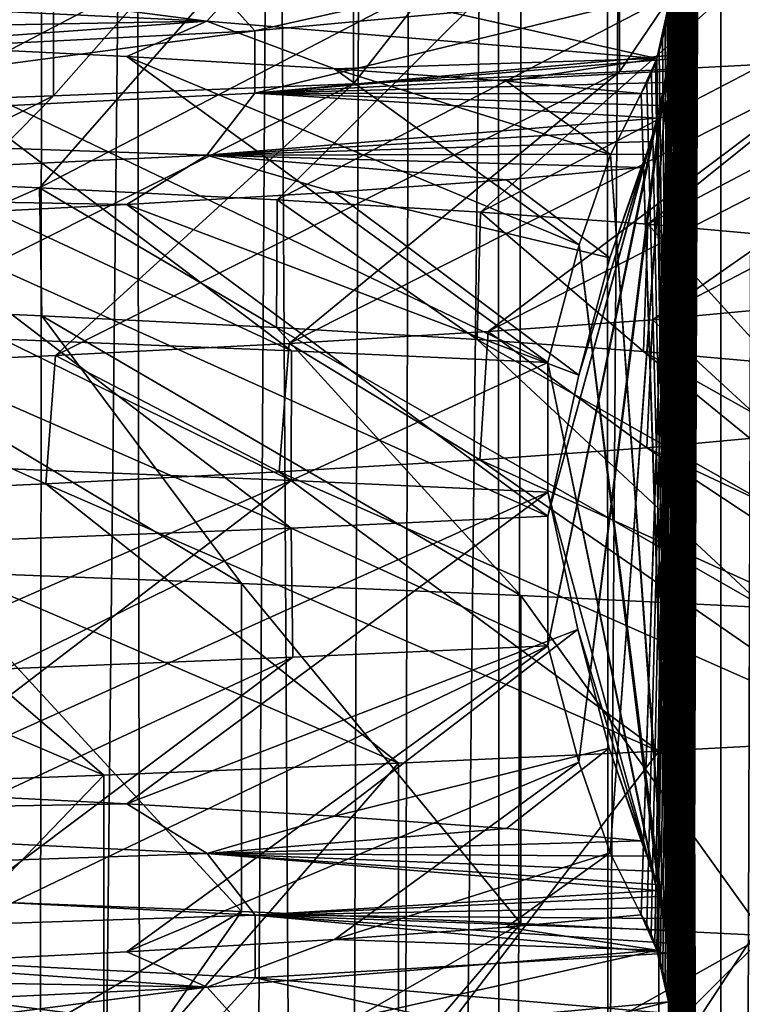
# Model space of a CAD drawing. Header units: millimetres. Extents: x -39 to 39, y -2 to 145.
# Tile 453 of 656: x 11.56 to 12.99, y 52.02 to 53.97. Entities that reach past the tile are written whole.
import ezdxf

# ---------------------------------------------------------------- set-up
doc = ezdxf.new("R2010")
doc.units = ezdxf.units.MM
doc.header["$LTSCALE"] = 65.185185
for name, color, linetype in [('12', 7, 'CONTINUOUS'), ('16', 7, 'CONTINUOUS'), ('160', 7, 'CONTINUOUS'), ('161', 7, 'CONTINUOUS'), ('179', 7, 'CONTINUOUS'), ('460', 7, 'CONTINUOUS'), ('49', 7, 'CONTINUOUS'), ('528', 7, 'CONTINUOUS'), ('529', 7, 'CONTINUOUS'), ('53', 7, 'CONTINUOUS'), ('618', 7, 'CONTINUOUS'), ('619', 7, 'CONTINUOUS'), ('620', 7, 'CONTINUOUS'), ('75', 7, 'CONTINUOUS'), ('83', 7, 'CONTINUOUS')]:
    doc.layers.add(name, color=color, linetype=linetype)

msp = doc.modelspace()

# ---------------------------------------------------------------- linework, layer by layer
at = {"layer": '12', "color": 7, "linetype": 'Continuous'}
for points in [[(11.6881, 121, 12.475), (10.8427, 121, 13.2165), (11.4562, 38.299, 12.2963), (11.6881, 121, 12.475)], [(11.216, 38.2987, -12.5158), (11.6796, 121, -12.483), (11.5869, 38.299, -12.1732), (11.216, 38.2987, -12.5158)], [(11.8202, 38.299, 11.9468), (11.6881, 121, 12.475), (11.4562, 38.299, 12.2963), (11.8202, 38.299, 11.9468)], [(11.6796, 121, -12.483), (12.475, 121, -11.6881), (11.5869, 38.299, -12.1732), (11.6796, 121, -12.483)], [(11.5869, 38.299, -12.1732), (12.475, 121, -11.6881), (11.9473, 38.299, -11.8197), (11.5869, 38.299, -12.1732)], [(12.483, 121, 11.6796), (11.6881, 121, 12.475), (12.1735, 38.299, 11.5866), (12.483, 121, 11.6796)], [(12.1735, 38.299, 11.5866), (11.6881, 121, 12.475), (11.8202, 38.299, 11.9468), (12.1735, 38.299, 11.5866)], [(11.9473, 38.299, -11.8197), (12.475, 121, -11.6881), (12.297, 38.299, -11.4554), (11.9473, 38.299, -11.8197)], [(12.5158, 38.2987, 11.216), (12.483, 121, 11.6796), (12.1735, 38.299, 11.5866), (12.5158, 38.2987, 11.216)], [(12.475, 121, -11.6881), (13.2165, 121, -10.8427), (12.297, 38.299, -11.4554), (12.475, 121, -11.6881)], [(12.297, 38.299, -11.4554), (13.2165, 121, -10.8427), (12.6355, 38.299, -11.0809), (12.297, 38.299, -11.4554)], [(12.6355, 38.299, -11.0809), (13.2165, 121, -10.8427), (12.9627, 38.299, -10.6964), (12.6355, 38.299, -11.0809)], [(12.9627, 38.299, -10.6964), (13.2165, 121, -10.8427), (13.2781, 38.299, -10.3022), (12.9627, 38.299, -10.6964)]]:
    msp.add_3dface(points, dxfattribs=at)
at = {"layer": '16', "color": 7, "linetype": 'Continuous'}
for points in [[(11.6002, 53.6378, -6.7078), (11.0645, 53.6617, -7.5589), (11.0756, 53.4082, -7.5426), (11.6002, 53.6378, -6.7078)], [(11.605, 53.3845, -6.6996), (11.6002, 53.6378, -6.7078), (11.0756, 53.4082, -7.5426), (11.605, 53.3845, -6.6996)], [(12.0715, 53.6138, -5.8172), (11.6002, 53.6378, -6.7078), (12.0698, 53.3609, -5.8207), (12.0715, 53.6138, -5.8172)], [(12.0698, 53.3609, -5.8207), (11.6002, 53.6378, -6.7078), (11.605, 53.3845, -6.6996), (12.0698, 53.3609, -5.8207)], [(12.4677, 53.3373, -4.9109), (12.0715, 53.6138, -5.8172), (12.0698, 53.3609, -5.8207), (12.4677, 53.3373, -4.9109)], [(12.4738, 53.5899, -4.8953), (12.0715, 53.6138, -5.8172), (12.4677, 53.3373, -4.9109), (12.4738, 53.5899, -4.8953)], [(12.7969, 53.3137, -3.9747), (12.4738, 53.5899, -4.8953), (12.4677, 53.3373, -4.9109), (12.7969, 53.3137, -3.9747)], [(12.8054, 53.5661, -3.9475), (12.4738, 53.5899, -4.8953), (12.7969, 53.3137, -3.9747), (12.8054, 53.5661, -3.9475)], [(13.056, 53.2901, -3.0166), (12.8054, 53.5661, -3.9475), (12.7969, 53.3137, -3.9747), (13.056, 53.2901, -3.0166)], [(13.0637, 53.5424, -2.9833), (12.8054, 53.5661, -3.9475), (13.056, 53.2901, -3.0166), (13.0637, 53.5424, -2.9833)], [(12.8148, 53.3765, 3.9168), (13.0697, 53.4001, 2.9568), (13.0647, 53.1465, 2.9787), (12.8148, 53.3765, 3.9168)], [(12.4895, 53.3529, 4.8551), (12.8148, 53.3765, 3.9168), (12.804, 53.1226, 3.9519), (12.4895, 53.3529, 4.8551)], [(12.804, 53.1226, 3.9519), (12.8148, 53.3765, 3.9168), (13.0647, 53.1465, 2.9787), (12.804, 53.1226, 3.9519)], [(12.0947, 53.3292, 5.7687), (12.4895, 53.3529, 4.8551), (12.4727, 53.0987, 4.8982), (12.0947, 53.3292, 5.7687)], [(12.4727, 53.0987, 4.8982), (12.4895, 53.3529, 4.8551), (12.804, 53.1226, 3.9519), (12.4727, 53.0987, 4.8982)], [(11.6318, 53.3055, 6.6529), (12.0947, 53.3292, 5.7687), (12.0752, 53.0751, 5.8095), (11.6318, 53.3055, 6.6529)], [(12.0752, 53.0751, 5.8095), (12.0947, 53.3292, 5.7687), (12.4727, 53.0987, 4.8982), (12.0752, 53.0751, 5.8095)], [(11.0996, 53.2816, 7.5073), (11.6318, 53.3055, 6.6529), (11.6131, 53.0516, 6.6855), (11.0996, 53.2816, 7.5073)], [(11.6131, 53.0516, 6.6855), (11.6318, 53.3055, 6.6529), (12.0752, 53.0751, 5.8095), (11.6131, 53.0516, 6.6855)], [(11.0825, 53.0278, 7.5325), (11.0996, 53.2816, 7.5073), (11.6131, 53.0516, 6.6855), (11.0825, 53.0278, 7.5325)]]:
    msp.add_3dface(points, dxfattribs=at)
at = {"layer": '160', "color": 7, "linetype": 'Continuous'}
for points in [[(11.605, 53.3845, -6.6996), (11.0756, 53.4082, -7.5426), (12.0006, 52.8541, -7.8682), (11.605, 53.3845, -6.6996)], [(12.0006, 52.8541, -7.8682), (11.0756, 53.4082, -7.5426), (11.3803, 52.8779, -8.7414), (12.0006, 52.8541, -7.8682)], [(12.0698, 53.3609, -5.8207), (11.605, 53.3845, -6.6996), (12.554, 52.8303, -6.9512), (12.0698, 53.3609, -5.8207)], [(12.554, 52.8303, -6.9512), (11.605, 53.3845, -6.6996), (12.0006, 52.8541, -7.8682), (12.554, 52.8303, -6.9512)], [(12.4677, 53.3373, -4.9109), (12.0698, 53.3609, -5.8207), (13.0375, 52.8066, -5.9954), (12.4677, 53.3373, -4.9109)], [(13.0375, 52.8066, -5.9954), (12.0698, 53.3609, -5.8207), (12.554, 52.8303, -6.9512), (13.0375, 52.8066, -5.9954)], [(12.7969, 53.3137, -3.9747), (12.4677, 53.3373, -4.9109), (13.4484, 52.7828, -5.0063), (12.7969, 53.3137, -3.9747)], [(13.4484, 52.7828, -5.0063), (12.4677, 53.3373, -4.9109), (13.0375, 52.8066, -5.9954), (13.4484, 52.7828, -5.0063)], [(13.056, 53.2901, -3.0166), (12.7969, 53.3137, -3.9747), (13.7843, 52.7591, -3.9893), (13.056, 53.2901, -3.0166)], [(13.7843, 52.7591, -3.9893), (12.7969, 53.3137, -3.9747), (13.4484, 52.7828, -5.0063), (13.7843, 52.7591, -3.9893)], [(12.804, 53.1226, 3.9519), (13.0647, 53.1465, 2.9787), (13.9356, 52.5927, 3.4235), (12.804, 53.1226, 3.9519)], [(12.4727, 53.0987, 4.8982), (12.804, 53.1226, 3.9519), (13.6415, 52.5689, 4.4534), (12.4727, 53.0987, 4.8982)], [(13.6415, 52.5689, 4.4534), (12.804, 53.1226, 3.9519), (13.9356, 52.5927, 3.4235), (13.6415, 52.5689, 4.4534)], [(12.0752, 53.0751, 5.8095), (12.4727, 53.0987, 4.8982), (13.2713, 52.5452, 5.4585), (12.0752, 53.0751, 5.8095)], [(13.2713, 52.5452, 5.4585), (12.4727, 53.0987, 4.8982), (13.6415, 52.5689, 4.4534), (13.2713, 52.5452, 5.4585)], [(11.6131, 53.0516, 6.6855), (12.0752, 53.0751, 5.8095), (12.8272, 52.5214, 6.4332), (11.6131, 53.0516, 6.6855)], [(12.8272, 52.5214, 6.4332), (12.0752, 53.0751, 5.8095), (13.2713, 52.5452, 5.4585), (12.8272, 52.5214, 6.4332)], [(11.0825, 53.0278, 7.5325), (11.6131, 53.0516, 6.6855), (12.3116, 52.4976, 7.372), (11.0825, 53.0278, 7.5325)], [(12.3116, 52.4976, 7.372), (11.6131, 53.0516, 6.6855), (12.8272, 52.5214, 6.4332), (12.3116, 52.4976, 7.372)], [(10.4862, 53.0039, 8.3427), (11.0825, 53.0278, 7.5325), (11.7275, 52.4739, 8.2698), (10.4862, 53.0039, 8.3427)], [(11.7275, 52.4739, 8.2698), (11.0825, 53.0278, 7.5325), (12.3116, 52.4976, 7.372), (11.7275, 52.4739, 8.2698)], [(11.078, 52.4501, 9.1215), (10.4862, 53.0039, 8.3427), (11.7275, 52.4739, 8.2698), (11.078, 52.4501, 9.1215)]]:
    msp.add_3dface(points, dxfattribs=at)
at = {"layer": '161', "color": 7, "linetype": 'Continuous'}
for points in [[(11.0645, 53.6617, -7.5589), (12.0937, 54.2003, -7.7243), (11.4839, 54.2241, -8.6048), (11.0645, 53.6617, -7.5589)], [(11.0645, 53.6617, -7.5589), (11.6002, 53.6378, -6.7078), (12.0937, 54.2003, -7.7243), (11.0645, 53.6617, -7.5589)], [(11.6002, 53.6378, -6.7078), (12.6362, 54.1765, -6.8007), (12.0937, 54.2003, -7.7243), (11.6002, 53.6378, -6.7078)], [(11.6002, 53.6378, -6.7078), (12.0715, 53.6138, -5.8172), (12.6362, 54.1765, -6.8007), (11.6002, 53.6378, -6.7078)], [(12.0715, 53.6138, -5.8172), (13.1082, 54.1528, -5.8392), (12.6362, 54.1765, -6.8007), (12.0715, 53.6138, -5.8172)], [(12.0715, 53.6138, -5.8172), (12.4738, 53.5899, -4.8953), (13.1082, 54.1528, -5.8392), (12.0715, 53.6138, -5.8172)], [(12.4738, 53.5899, -4.8953), (13.5073, 54.129, -4.8453), (13.1082, 54.1528, -5.8392), (12.4738, 53.5899, -4.8953)], [(12.4738, 53.5899, -4.8953), (12.8054, 53.5661, -3.9475), (13.5073, 54.129, -4.8453), (12.4738, 53.5899, -4.8953)], [(12.8054, 53.5661, -3.9475), (13.831, 54.1052, -3.8243), (13.5073, 54.129, -4.8453), (12.8054, 53.5661, -3.9475)], [(12.8054, 53.5661, -3.9475), (13.0637, 53.5424, -2.9833), (13.831, 54.1052, -3.8243), (12.8054, 53.5661, -3.9475)], [(13.0697, 53.4001, 2.9568), (12.8148, 53.3765, 3.9168), (13.8937, 53.9389, 3.5898), (13.0697, 53.4001, 2.9568)], [(12.8148, 53.3765, 3.9168), (13.5873, 53.9151, 4.6161), (13.8937, 53.9389, 3.5898), (12.8148, 53.3765, 3.9168)], [(12.8148, 53.3765, 3.9168), (12.4895, 53.3529, 4.8551), (13.5873, 53.9151, 4.6161), (12.8148, 53.3765, 3.9168)], [(12.4895, 53.3529, 4.8551), (13.2051, 53.8914, 5.6167), (13.5873, 53.9151, 4.6161), (12.4895, 53.3529, 4.8551)], [(12.4895, 53.3529, 4.8551), (12.0947, 53.3292, 5.7687), (13.2051, 53.8914, 5.6167), (12.4895, 53.3529, 4.8551)], [(12.0947, 53.3292, 5.7687), (12.7494, 53.8676, 6.586), (13.2051, 53.8914, 5.6167), (12.0947, 53.3292, 5.7687)], [(12.0947, 53.3292, 5.7687), (11.6318, 53.3055, 6.6529), (12.7494, 53.8676, 6.586), (12.0947, 53.3292, 5.7687)], [(11.6318, 53.3055, 6.6529), (12.2227, 53.8438, 7.5186), (12.7494, 53.8676, 6.586), (11.6318, 53.3055, 6.6529)], [(11.6318, 53.3055, 6.6529), (11.0996, 53.2816, 7.5073), (12.2227, 53.8438, 7.5186), (11.6318, 53.3055, 6.6529)], [(11.0996, 53.2816, 7.5073), (11.6278, 53.8201, 8.4093), (12.2227, 53.8438, 7.5186), (11.0996, 53.2816, 7.5073)], [(11.0996, 53.2816, 7.5073), (10.5001, 53.2575, 8.3251), (11.6278, 53.8201, 8.4093), (11.0996, 53.2816, 7.5073)], [(10.5001, 53.2575, 8.3251), (10.9682, 53.7963, 9.2532), (11.6278, 53.8201, 8.4093), (10.5001, 53.2575, 8.3251)], [(11.0756, 51.6612, -7.5426), (12.0006, 52.2041, -7.8682), (11.3803, 52.2279, -8.7414), (11.0756, 51.6612, -7.5426)], [(11.0756, 51.6612, -7.5426), (11.605, 51.6376, -6.6996), (12.0006, 52.2041, -7.8682), (11.0756, 51.6612, -7.5426)], [(11.605, 51.6376, -6.6996), (12.554, 52.1803, -6.9512), (12.0006, 52.2041, -7.8682), (11.605, 51.6376, -6.6996)], [(11.605, 51.6376, -6.6996), (12.0698, 51.6139, -5.8207), (12.554, 52.1803, -6.9512), (11.605, 51.6376, -6.6996)], [(12.0698, 51.6139, -5.8207), (13.0375, 52.1566, -5.9954), (12.554, 52.1803, -6.9512), (12.0698, 51.6139, -5.8207)], [(12.0698, 51.6139, -5.8207), (12.4677, 51.5903, -4.9109), (13.0375, 52.1566, -5.9954), (12.0698, 51.6139, -5.8207)], [(12.4677, 51.5903, -4.9109), (13.4484, 52.1328, -5.0063), (13.0375, 52.1566, -5.9954), (12.4677, 51.5903, -4.9109)], [(12.4677, 51.5903, -4.9109), (12.7969, 51.5668, -3.9747), (13.4484, 52.1328, -5.0063), (12.4677, 51.5903, -4.9109)], [(12.7969, 51.5668, -3.9747), (13.7843, 52.1091, -3.9893), (13.4484, 52.1328, -5.0063), (12.7969, 51.5668, -3.9747)], [(12.7969, 51.5668, -3.9747), (13.056, 51.5432, -3.0166), (13.7843, 52.1091, -3.9893), (12.7969, 51.5668, -3.9747)]]:
    msp.add_3dface(points, dxfattribs=at)
at = {"layer": '179', "color": 7, "linetype": 'Continuous'}
for points in [[(12.7494, 54.5176, 6.586), (13.2051, 54.5414, 5.6167), (12.7494, 53.8676, 6.586), (12.7494, 54.5176, 6.586)], [(12.7494, 53.8676, 6.586), (13.2051, 54.5414, 5.6167), (13.2051, 53.8914, 5.6167), (12.7494, 53.8676, 6.586)], [(12.2227, 54.4938, 7.5186), (12.7494, 54.5176, 6.586), (12.2227, 53.8438, 7.5186), (12.2227, 54.4938, 7.5186)], [(12.2227, 53.8438, 7.5186), (12.7494, 54.5176, 6.586), (12.7494, 53.8676, 6.586), (12.2227, 53.8438, 7.5186)], [(11.6278, 54.4701, 8.4093), (12.2227, 54.4938, 7.5186), (11.6278, 53.8201, 8.4093), (11.6278, 54.4701, 8.4093)], [(11.6278, 53.8201, 8.4093), (12.2227, 54.4938, 7.5186), (12.2227, 53.8438, 7.5186), (11.6278, 53.8201, 8.4093)], [(10.9682, 54.4463, 9.2532), (11.6278, 54.4701, 8.4093), (10.9682, 53.7963, 9.2532), (10.9682, 54.4463, 9.2532)], [(10.9682, 53.7963, 9.2532), (11.6278, 54.4701, 8.4093), (11.6278, 53.8201, 8.4093), (10.9682, 53.7963, 9.2532)], [(12.0006, 52.8541, -7.8682), (11.3803, 52.8779, -8.7414), (12.0006, 52.2041, -7.8682), (12.0006, 52.8541, -7.8682)], [(12.0006, 52.2041, -7.8682), (11.3803, 52.8779, -8.7414), (11.3803, 52.2279, -8.7414), (12.0006, 52.2041, -7.8682)], [(12.554, 52.8303, -6.9512), (12.0006, 52.8541, -7.8682), (12.554, 52.1803, -6.9512), (12.554, 52.8303, -6.9512)], [(12.554, 52.1803, -6.9512), (12.0006, 52.8541, -7.8682), (12.0006, 52.2041, -7.8682), (12.554, 52.1803, -6.9512)], [(13.0375, 52.8066, -5.9954), (12.554, 52.8303, -6.9512), (13.0375, 52.1566, -5.9954), (13.0375, 52.8066, -5.9954)], [(13.0375, 52.1566, -5.9954), (12.554, 52.8303, -6.9512), (12.554, 52.1803, -6.9512), (13.0375, 52.1566, -5.9954)], [(12.8272, 52.5214, 6.4332), (13.2713, 52.5452, 5.4585), (12.8272, 51.8714, 6.4332), (12.8272, 52.5214, 6.4332)], [(12.8272, 51.8714, 6.4332), (13.2713, 52.5452, 5.4585), (13.2713, 51.8952, 5.4585), (12.8272, 51.8714, 6.4332)], [(12.3116, 52.4976, 7.372), (12.8272, 52.5214, 6.4332), (12.3116, 51.8476, 7.372), (12.3116, 52.4976, 7.372)], [(12.3116, 51.8476, 7.372), (12.8272, 52.5214, 6.4332), (12.8272, 51.8714, 6.4332), (12.3116, 51.8476, 7.372)], [(11.7275, 52.4739, 8.2698), (12.3116, 52.4976, 7.372), (11.7275, 51.8239, 8.2698), (11.7275, 52.4739, 8.2698)], [(11.7275, 51.8239, 8.2698), (12.3116, 52.4976, 7.372), (12.3116, 51.8476, 7.372), (11.7275, 51.8239, 8.2698)], [(11.078, 52.4501, 9.1215), (11.7275, 52.4739, 8.2698), (11.078, 51.8001, 9.1215), (11.078, 52.4501, 9.1215)], [(11.078, 51.8001, 9.1215), (11.7275, 52.4739, 8.2698), (11.7275, 51.8239, 8.2698), (11.078, 51.8001, 9.1215)]]:
    msp.add_3dface(points, dxfattribs=at)
at = {"layer": '460', "linetype": 'Continuous'}
for points in [[(11.5255, 53.0814, -8.2948), (11.5267, 53.3377, -8.293), (12.0987, 53.0582, -7.4339), (11.5255, 53.0814, -8.2948)], [(11.5267, 53.3377, -8.293), (12.0994, 53.3145, -7.4326), (12.0987, 53.0582, -7.4339), (11.5267, 53.3377, -8.293)], [(12.0994, 53.3145, -7.4326), (12.6076, 53.2914, -6.5337), (12.0987, 53.0582, -7.4339), (12.0994, 53.3145, -7.4326)], [(12.6076, 53.2914, -6.5337), (12.6076, 53.035, -6.5337), (12.0987, 53.0582, -7.4339), (12.6076, 53.2914, -6.5337)], [(12.6076, 52.987, 6.5337), (12.099, 52.9638, 7.4332), (12.6076, 52.7306, 6.5337), (12.6076, 52.987, 6.5337)], [(12.099, 52.9638, 7.4332), (11.5263, 52.9407, 8.2936), (11.5338, 52.6846, 8.2832), (12.099, 52.9638, 7.4332)], [(12.1024, 52.7076, 7.4277), (12.099, 52.9638, 7.4332), (11.5338, 52.6846, 8.2832), (12.1024, 52.7076, 7.4277)], [(12.6076, 52.7306, 6.5337), (12.099, 52.9638, 7.4332), (12.1024, 52.7076, 7.4277), (12.6076, 52.7306, 6.5337)]]:
    msp.add_3dface(points, dxfattribs=at)
at = {"layer": '49', "color": 7, "linetype": 'Continuous'}
msp.add_3dface([(11.0473, 121, -13.4658), (11.9001, 121, -12.7184), (11.4143, 38.2987, -12.7276), (11.0473, 121, -13.4658)], dxfattribs=at)
at = {"layer": '528', "linetype": 'Continuous'}
for points in [[(12.8442, 48.0424, 2.0183), (12.95, 67), (12.8401, 48.0654, 2.0979), (12.8442, 48.0424, 2.0183)], [(12.8401, 48.0654, 2.0979), (12.95, 67), (12.8503, 49.9766, 1.9023), (12.8401, 48.0654, 2.0979)], [(12.8442, 50.0424, 2.0183), (12.95, 67), (12.8401, 50.0654, 2.0979), (12.8442, 50.0424, 2.0183)], [(12.8401, 50.0654, 2.0979), (12.95, 67), (12.8503, 51.9766, 1.9023), (12.8401, 50.0654, 2.0979)], [(12.8442, 52.0424, 2.0183), (12.95, 67), (12.8401, 52.0654, 2.0979), (12.8442, 52.0424, 2.0183)], [(12.8401, 52.0654, 2.0979), (12.95, 67), (12.8505, 53.9599, 1.899), (12.8401, 52.0654, 2.0979)], [(12.8475, 38.0187, 1.9567), (12.95, 67), (12.8436, 38.046, 2.0295), (12.8475, 38.0187, 1.9567)], [(12.8436, 38.046, 2.0295), (12.95, 67), (12.8503, 39.9766, 1.9023), (12.8436, 38.046, 2.0295)], [(12.8474, 44.0192, 1.958), (12.95, 67), (12.8438, 44.0451, 2.0267), (12.8474, 44.0192, 1.958)], [(12.8438, 44.0451, 2.0267), (12.95, 67), (12.8503, 45.9766, 1.9023), (12.8438, 44.0451, 2.0267)], [(12.8467, 40.0248, 1.9707), (12.95, 67), (12.8442, 40.0424, 2.0183), (12.8467, 40.0248, 1.9707)], [(12.8442, 40.0424, 2.0183), (12.95, 67), (12.8503, 41.9766, 1.9023), (12.8442, 40.0424, 2.0183)], [(12.8467, 42.0248, 1.9707), (12.95, 67), (12.8442, 42.0424, 2.0183), (12.8467, 42.0248, 1.9707)], [(12.8442, 42.0424, 2.0183), (12.95, 67), (12.8501, 43.9849, 1.907), (12.8442, 42.0424, 2.0183)], [(12.8467, 46.0248, 1.9707), (12.95, 67), (12.8442, 46.0424, 2.0183), (12.8467, 46.0248, 1.9707)], [(12.8442, 46.0424, 2.0183), (12.95, 67), (12.8503, 47.9766, 1.9023), (12.8442, 46.0424, 2.0183)], [(12.8467, 48.0248, 1.9707), (12.95, 67), (12.8442, 48.0424, 2.0183), (12.8467, 48.0248, 1.9707)], [(12.8467, 50.0248, 1.9707), (12.95, 67), (12.8442, 50.0424, 2.0183), (12.8467, 50.0248, 1.9707)], [(12.8467, 52.0248, 1.9707), (12.95, 67), (12.8442, 52.0424, 2.0183), (12.8467, 52.0248, 1.9707)], [(12.8478, 40.0153, 1.9499), (12.95, 67), (12.8467, 40.0248, 1.9707), (12.8478, 40.0153, 1.9499)], [(12.8478, 42.0153, 1.9499), (12.95, 67), (12.8467, 42.0248, 1.9707), (12.8478, 42.0153, 1.9499)], [(12.8478, 46.0153, 1.9499), (12.95, 67), (12.8467, 46.0248, 1.9707), (12.8478, 46.0153, 1.9499)], [(12.8478, 48.0153, 1.9499), (12.95, 67), (12.8467, 48.0248, 1.9707), (12.8478, 48.0153, 1.9499)], [(12.8478, 50.0153, 1.9499), (12.95, 67), (12.8467, 50.0248, 1.9707), (12.8478, 50.0153, 1.9499)], [(12.8478, 52.0153, 1.9499), (12.95, 67), (12.8467, 52.0248, 1.9707), (12.8478, 52.0153, 1.9499)], [(12.8501, 43.9849, 1.907), (12.95, 67), (12.8474, 44.0192, 1.958), (12.8501, 43.9849, 1.907)], [(12.95, 38), (12.95, 67), (12.8475, 38.0187, 1.9567), (12.95, 38)], [(12.8503, 39.9766, 1.9023), (12.95, 67), (12.8478, 40.0153, 1.9499), (12.8503, 39.9766, 1.9023)], [(12.8503, 41.9766, 1.9023), (12.95, 67), (12.8478, 42.0153, 1.9499), (12.8503, 41.9766, 1.9023)], [(12.8503, 45.9766, 1.9023), (12.95, 67), (12.8478, 46.0153, 1.9499), (12.8503, 45.9766, 1.9023)], [(12.8503, 47.9766, 1.9023), (12.95, 67), (12.8478, 48.0153, 1.9499), (12.8503, 47.9766, 1.9023)], [(12.8503, 49.9766, 1.9023), (12.95, 67), (12.8478, 50.0153, 1.9499), (12.8503, 49.9766, 1.9023)], [(12.8503, 51.9766, 1.9023), (12.95, 67), (12.8478, 52.0153, 1.9499), (12.8503, 51.9766, 1.9023)], [(12.8505, 53.9599, 1.899), (12.95, 67), (12.8488, 54.0048, 1.9309), (12.8505, 53.9599, 1.899)], [(12.7927, 52.1975, 3.001), (12.8034, 52.1788, 2.798), (12.8505, 53.9599, 1.899), (12.7927, 52.1975, 3.001)], [(12.8487, 53.9204, 1.9337), (12.7927, 52.1975, 3.001), (12.8505, 53.9599, 1.899), (12.8487, 53.9204, 1.9337)], [(12.8034, 52.1788, 2.798), (12.8122, 52.1593, 2.6303), (12.8505, 53.9599, 1.899), (12.8034, 52.1788, 2.798)], [(12.8122, 52.1593, 2.6303), (12.8194, 52.1403, 2.4914), (12.8505, 53.9599, 1.899), (12.8122, 52.1593, 2.6303)], [(12.8194, 52.1403, 2.4914), (12.8238, 52.1273, 2.4074), (12.8505, 53.9599, 1.899), (12.8194, 52.1403, 2.4914)], [(12.8238, 52.1273, 2.4074), (12.8255, 52.1219, 2.3749), (12.8505, 53.9599, 1.899), (12.8238, 52.1273, 2.4074)], [(12.8255, 52.1219, 2.3749), (12.8308, 52.1041, 2.2745), (12.8505, 53.9599, 1.899), (12.8255, 52.1219, 2.3749)], [(12.8308, 52.1041, 2.2745), (12.8355, 52.0857, 2.184), (12.8505, 53.9599, 1.899), (12.8308, 52.1041, 2.2745)], [(12.8355, 52.0857, 2.184), (12.8401, 52.0654, 2.0979), (12.8505, 53.9599, 1.899), (12.8355, 52.0857, 2.184)], [(12.7307, 52.3204, 4.1854), (12.7927, 52.1975, 3.001), (12.8487, 53.9204, 1.9337), (12.7307, 52.3204, 4.1854)], [(12.8467, 53.8998, 1.9717), (12.7307, 52.3204, 4.1854), (12.8487, 53.9204, 1.9337), (12.8467, 53.8998, 1.9717)], [(12.6689, 52.4998, 5.3634), (12.7307, 52.3204, 4.1854), (12.8458, 53.8928, 1.9874), (12.6689, 52.4998, 5.3634)], [(12.8426, 53.869, 2.0498), (12.6689, 52.4998, 5.3634), (12.8458, 53.8928, 1.9874), (12.8426, 53.869, 2.0498)], [(12.8458, 53.8928, 1.9874), (12.7307, 52.3204, 4.1854), (12.8467, 53.8998, 1.9717), (12.8458, 53.8928, 1.9874)], [(12.8388, 53.8463, 2.1218), (12.6689, 52.4998, 5.3634), (12.8426, 53.869, 2.0498), (12.8388, 53.8463, 2.1218)], [(12.8345, 53.8237, 2.2042), (12.6689, 52.4998, 5.3634), (12.8388, 53.8463, 2.1218), (12.8345, 53.8237, 2.2042)], [(12.6076, 52.7306, 6.5337), (12.6689, 52.4998, 5.3634), (12.8345, 53.8237, 2.2042), (12.6076, 52.7306, 6.5337)], [(12.8296, 53.8008, 2.2977), (12.6076, 52.7306, 6.5337), (12.8345, 53.8237, 2.2042), (12.8296, 53.8008, 2.2977)], [(12.8237, 53.776, 2.4102), (12.6076, 52.7306, 6.5337), (12.8296, 53.8008, 2.2977), (12.8237, 53.776, 2.4102)], [(12.8179, 53.754, 2.5202), (12.6076, 52.7306, 6.5337), (12.8237, 53.776, 2.4102), (12.8179, 53.754, 2.5202)], [(12.6076, 52.987, 6.5337), (12.6076, 52.7306, 6.5337), (12.8179, 53.754, 2.5202), (12.6076, 52.987, 6.5337)], [(12.8109, 53.7297, 2.6536), (12.6076, 52.987, 6.5337), (12.8179, 53.754, 2.5202), (12.8109, 53.7297, 2.6536)], [(12.6688, 53.2668, 5.3656), (12.6076, 52.987, 6.5337), (12.8109, 53.7297, 2.6536), (12.6688, 53.2668, 5.3656)], [(12.8027, 53.7042, 2.8112), (12.6688, 53.2668, 5.3656), (12.8109, 53.7297, 2.6536), (12.8027, 53.7042, 2.8112)], [(12.7306, 53.4992, 4.1865), (12.6688, 53.2668, 5.3656), (12.8027, 53.7042, 2.8112), (12.7306, 53.4992, 4.1865)], [(12.7927, 53.6778, 3.001), (12.7306, 53.4992, 4.1865), (12.8027, 53.7042, 2.8112), (12.7927, 53.6778, 3.001)]]:
    msp.add_3dface(points, dxfattribs=at)
at = {"layer": '529', "linetype": 'Continuous'}
for points in [[(12.8452, 67, -2.0005), (12.95, 67), (12.95, 38), (12.8452, 67, -2.0005)], [(12.8452, 67, -2.0005), (12.95, 38), (12.85, 64.0799, -1.9079), (12.8452, 67, -2.0005)], [(12.85, 64.0799, -1.9079), (12.95, 38), (12.8499, 64.0335, -1.9103), (12.85, 64.0799, -1.9079)], [(12.8499, 64.0335, -1.9103), (12.95, 38), (12.8473, 64.0017, -1.9603), (12.8499, 64.0335, -1.9103)], [(12.8473, 64.0017, -1.9603), (12.95, 38), (12.844, 63.9781, -2.023), (12.8473, 64.0017, -1.9603)], [(12.844, 63.9781, -2.023), (12.95, 38), (12.8501, 62.0769, -1.9058), (12.844, 63.9781, -2.023)], [(12.8501, 62.0769, -1.9058), (12.95, 38), (12.8497, 62.0307, -1.913), (12.8501, 62.0769, -1.9058)], [(12.8497, 62.0307, -1.913), (12.95, 38), (12.8471, 62, -1.9643), (12.8497, 62.0307, -1.913)], [(12.8471, 62, -1.9643), (12.95, 38), (12.8437, 61.9765, -2.0279), (12.8471, 62, -1.9643)], [(12.8437, 61.9765, -2.0279), (12.95, 38), (12.85, 60.0799, -1.9079), (12.8437, 61.9765, -2.0279)], [(12.85, 60.0799, -1.9079), (12.95, 38), (12.8499, 60.0335, -1.9103), (12.85, 60.0799, -1.9079)], [(12.8499, 60.0335, -1.9103), (12.95, 38), (12.8473, 60.0017, -1.9603), (12.8499, 60.0335, -1.9103)], [(12.8473, 60.0017, -1.9603), (12.95, 38), (12.844, 59.978, -2.023), (12.8473, 60.0017, -1.9603)], [(12.844, 59.978, -2.023), (12.95, 38), (12.85, 58.0799, -1.9079), (12.844, 59.978, -2.023)], [(12.85, 58.0799, -1.9079), (12.95, 38), (12.8499, 58.0335, -1.9103), (12.85, 58.0799, -1.9079)], [(12.8499, 58.0335, -1.9103), (12.95, 38), (12.8473, 58.0017, -1.9603), (12.8499, 58.0335, -1.9103)], [(12.8473, 58.0017, -1.9603), (12.95, 38), (12.844, 57.9781, -2.023), (12.8473, 58.0017, -1.9603)], [(12.844, 57.9781, -2.023), (12.95, 38), (12.8503, 56.0703, -1.9018), (12.844, 57.9781, -2.023)], [(12.8503, 56.0703, -1.9018), (12.95, 38), (12.8493, 56.0241, -1.9209), (12.8503, 56.0703, -1.9018)], [(12.8493, 56.0241, -1.9209), (12.95, 38), (12.8467, 55.9969, -1.9713), (12.8493, 56.0241, -1.9209)], [(12.8467, 55.9969, -1.9713), (12.95, 38), (12.8425, 55.9695, -2.0508), (12.8467, 55.9969, -1.9713)], [(12.8425, 55.9695, -2.0508), (12.95, 38), (12.85, 54.0799, -1.9079), (12.8425, 55.9695, -2.0508)], [(12.85, 54.0799, -1.9079), (12.95, 38), (12.8499, 54.0335, -1.9103), (12.85, 54.0799, -1.9079)], [(12.8499, 54.0335, -1.9103), (12.95, 38), (12.8473, 54.0017, -1.9603), (12.8499, 54.0335, -1.9103)], [(12.8473, 54.0017, -1.9603), (12.95, 38), (12.844, 53.9781, -2.023), (12.8473, 54.0017, -1.9603)], [(12.844, 53.9781, -2.023), (12.95, 38), (12.8398, 53.9555, -2.1022), (12.844, 53.9781, -2.023)], [(12.8346, 53.9325, -2.2017), (12.8398, 53.9555, -2.1022), (12.85, 52.0799, -1.9079), (12.8346, 53.9325, -2.2017)], [(12.8398, 53.9555, -2.1022), (12.95, 38), (12.85, 52.0799, -1.9079), (12.8398, 53.9555, -2.1022)], [(12.8283, 53.9091, -2.3228), (12.8346, 53.9325, -2.2017), (12.85, 52.0799, -1.9079), (12.8283, 53.9091, -2.3228)], [(12.8237, 53.8943, -2.4099), (12.8283, 53.9091, -2.3228), (12.85, 52.0799, -1.9079), (12.8237, 53.8943, -2.4099)], [(12.8131, 53.8649, -2.613), (12.821, 53.8863, -2.4612), (12.85, 52.0799, -1.9079), (12.8131, 53.8649, -2.613)], [(12.821, 53.8863, -2.4612), (12.8237, 53.8943, -2.4099), (12.85, 52.0799, -1.9079), (12.821, 53.8863, -2.4612)], [(12.8039, 53.8442, -2.7882), (12.8131, 53.8649, -2.613), (12.85, 52.0799, -1.9079), (12.8039, 53.8442, -2.7882)], [(12.7927, 53.8245, -3.001), (12.8039, 53.8442, -2.7882), (12.85, 52.0799, -1.9079), (12.7927, 53.8245, -3.001)], [(12.7315, 53.7036, -4.1702), (12.7927, 53.8245, -3.001), (12.8476, 52.1139, -1.9548), (12.7315, 53.7036, -4.1702)], [(12.8476, 52.1139, -1.9548), (12.7927, 53.8245, -3.001), (12.85, 52.0799, -1.9079), (12.8476, 52.1139, -1.9548)], [(12.6697, 53.5248, -5.3485), (12.7315, 53.7036, -4.1702), (12.8443, 52.1414, -2.0178), (12.6697, 53.5248, -5.3485)], [(12.8443, 52.1414, -2.0178), (12.7315, 53.7036, -4.1702), (12.8468, 52.1215, -1.9701), (12.8443, 52.1414, -2.0178)], [(12.8468, 52.1215, -1.9701), (12.7315, 53.7036, -4.1702), (12.8476, 52.1139, -1.9548), (12.8468, 52.1215, -1.9701)], [(12.6076, 53.2914, -6.5337), (12.6697, 53.5248, -5.3485), (12.8317, 52.2116, -2.2573), (12.6076, 53.2914, -6.5337)], [(12.8317, 52.2116, -2.2573), (12.6697, 53.5248, -5.3485), (12.8361, 52.19, -2.1729), (12.8317, 52.2116, -2.2573)], [(12.8361, 52.19, -2.1729), (12.6697, 53.5248, -5.3485), (12.8404, 52.1667, -2.0921), (12.8361, 52.19, -2.1729)], [(12.8404, 52.1667, -2.0921), (12.6697, 53.5248, -5.3485), (12.8443, 52.1414, -2.0178), (12.8404, 52.1667, -2.0921)], [(12.6076, 53.035, -6.5337), (12.6076, 53.2914, -6.5337), (12.8208, 52.2574, -2.4657), (12.6076, 53.035, -6.5337)], [(12.8208, 52.2574, -2.4657), (12.6076, 53.2914, -6.5337), (12.8239, 52.2453, -2.4066), (12.8208, 52.2574, -2.4657)], [(12.8239, 52.2453, -2.4066), (12.6076, 53.2914, -6.5337), (12.8267, 52.2335, -2.3522), (12.8239, 52.2453, -2.4066)], [(12.8267, 52.2335, -2.3522), (12.6076, 53.2914, -6.5337), (12.8317, 52.2116, -2.2573), (12.8267, 52.2335, -2.3522)], [(12.667, 52.7628, -5.3997), (12.6076, 53.035, -6.5337), (12.8134, 52.284, -2.6061), (12.667, 52.7628, -5.3997)], [(12.8134, 52.284, -2.6061), (12.6076, 53.035, -6.5337), (12.8208, 52.2574, -2.4657), (12.8134, 52.284, -2.6061)], [(12.7292, 52.5273, -4.2122), (12.667, 52.7628, -5.3997), (12.8042, 52.3133, -2.7817), (12.7292, 52.5273, -4.2122)], [(12.8042, 52.3133, -2.7817), (12.667, 52.7628, -5.3997), (12.8134, 52.284, -2.6061), (12.8042, 52.3133, -2.7817)], [(12.7927, 52.3442, -3.001), (12.7292, 52.5273, -4.2122), (12.8042, 52.3133, -2.7817), (12.7927, 52.3442, -3.001)], [(12.85, 52.0799, -1.9079), (12.95, 38), (12.8499, 52.0335, -1.9103), (12.85, 52.0799, -1.9079)], [(12.8499, 52.0335, -1.9103), (12.95, 38), (12.8473, 52.0017, -1.9603), (12.8499, 52.0335, -1.9103)]]:
    msp.add_3dface(points, dxfattribs=at)
at = {"layer": '53', "color": 7, "linetype": 'Continuous'}
for points in [[(13.4658, 121, 11.0473), (12.7184, 121, 11.9001), (12.7276, 38.2987, 11.4143), (13.4658, 121, 11.0473)], [(13.4658, 121, 11.0473), (12.7276, 38.2987, 11.4143), (13.2928, 38.2988, 10.7509), (13.4658, 121, 11.0473)]]:
    msp.add_3dface(points, dxfattribs=at)
at = {"layer": '618', "linetype": 'Continuous'}
for points in [[(11.5255, 53.0814, -8.2948), (12.0987, 53.0582, -7.4339), (10.7447, 52.4661, -7.5639), (11.5255, 53.0814, -8.2948)], [(10.7447, 52.4661, -7.5639), (12.0987, 53.0582, -7.4339), (11.2919, 52.4417, -6.7195), (10.7447, 52.4661, -7.5639)], [(12.0987, 53.0582, -7.4339), (12.6076, 53.035, -6.5337), (11.2919, 52.4417, -6.7195), (12.0987, 53.0582, -7.4339)], [(11.2919, 52.4417, -6.7195), (12.6076, 53.035, -6.5337), (11.773, 52.4173, -5.8358), (11.2919, 52.4417, -6.7195)], [(12.6076, 53.035, -6.5337), (12.667, 52.7628, -5.3997), (11.773, 52.4173, -5.8358), (12.6076, 53.035, -6.5337)], [(11.773, 52.4173, -5.8358), (12.667, 52.7628, -5.3997), (12.185, 52.3929, -4.9178), (11.773, 52.4173, -5.8358)], [(12.667, 52.7628, -5.3997), (12.7292, 52.5273, -4.2122), (12.185, 52.3929, -4.9178), (12.667, 52.7628, -5.3997)], [(12.6076, 52.7306, 6.5337), (12.1024, 52.7076, 7.4277), (11.2919, 52.0999, 6.7195), (12.6076, 52.7306, 6.5337)], [(11.773, 52.1243, 5.8358), (12.6076, 52.7306, 6.5337), (11.2919, 52.0999, 6.7195), (11.773, 52.1243, 5.8358)], [(12.6689, 52.4998, 5.3634), (12.6076, 52.7306, 6.5337), (11.773, 52.1243, 5.8358), (12.6689, 52.4998, 5.3634)], [(12.1024, 52.7076, 7.4277), (11.5338, 52.6846, 8.2832), (10.7447, 52.0756, 7.5639), (12.1024, 52.7076, 7.4277)], [(11.2919, 52.0999, 6.7195), (12.1024, 52.7076, 7.4277), (10.7447, 52.0756, 7.5639), (11.2919, 52.0999, 6.7195)], [(12.185, 52.3929, -4.9178), (12.7292, 52.5273, -4.2122), (12.5256, 52.3685, -3.971), (12.185, 52.3929, -4.9178)], [(12.7292, 52.5273, -4.2122), (12.7927, 52.3442, -3.001), (12.5256, 52.3685, -3.971), (12.7292, 52.5273, -4.2122)], [(12.185, 52.1487, 4.9178), (12.6689, 52.4998, 5.3634), (11.773, 52.1243, 5.8358), (12.185, 52.1487, 4.9178)], [(12.7307, 52.3204, 4.1854), (12.6689, 52.4998, 5.3634), (12.185, 52.1487, 4.9178), (12.7307, 52.3204, 4.1854)], [(12.5256, 52.1731, 3.971), (12.7307, 52.3204, 4.1854), (12.185, 52.1487, 4.9178), (12.5256, 52.1731, 3.971)], [(12.7927, 52.1975, 3.001), (12.7307, 52.3204, 4.1854), (12.5256, 52.1731, 3.971), (12.7927, 52.1975, 3.001)]]:
    msp.add_3dface(points, dxfattribs=at)
at = {"layer": '619', "linetype": 'Continuous'}
for points in [[(11.9317, 53.9677, -5.2811), (10.4071, 54.0412, -7.8708), (10.539, 54.1479, -7.6059), (11.9317, 53.9677, -5.2811)], [(12.0274, 54.0727, -4.9258), (11.9317, 53.9677, -5.2811), (10.539, 54.1479, -7.6059), (12.0274, 54.0727, -4.9258)], [(12.8238, 54.1275, 2.4085), (11.9324, 54.054, 5.279), (12.0269, 53.9489, 4.9268), (12.8238, 54.1275, 2.4085)], [(12.8467, 54.025, 1.971), (12.8238, 54.1275, 2.4085), (12.0269, 53.9489, 4.9268), (12.8467, 54.025, 1.971)], [(12.8237, 53.8943, -2.4099), (11.9317, 53.9677, -5.2811), (12.0274, 54.0727, -4.9258), (12.8237, 53.8943, -2.4099)], [(12.8473, 54.0017, -1.9603), (12.8237, 53.8943, -2.4099), (12.0274, 54.0727, -4.9258), (12.8473, 54.0017, -1.9603)], [(10.4071, 54.0412, -7.8708), (11.9317, 53.9677, -5.2811), (10.7447, 53.9464, -7.5639), (10.4071, 54.0412, -7.8708)], [(11.9324, 54.054, 5.279), (10.408, 53.9805, 7.8692), (10.5384, 53.8737, 7.6066), (11.9324, 54.054, 5.279)], [(12.0269, 53.9489, 4.9268), (11.9324, 54.054, 5.279), (10.5384, 53.8737, 7.6066), (12.0269, 53.9489, 4.9268)], [(12.8467, 54.025, 1.971), (12.0269, 53.9489, 4.9268), (12.0271, 53.8252, 4.9264), (12.8467, 54.025, 1.971)], [(12.8467, 53.8998, 1.9717), (12.8467, 54.025, 1.971), (12.0271, 53.8252, 4.9264), (12.8467, 53.8998, 1.9717)], [(12.8467, 53.8998, 1.9717), (12.8487, 53.9204, 1.9337), (12.8467, 54.025, 1.971), (12.8467, 53.8998, 1.9717)], [(12.8487, 53.9204, 1.9337), (12.8488, 54.0048, 1.9309), (12.8467, 54.025, 1.971), (12.8487, 53.9204, 1.9337)], [(12.8473, 54.0017, -1.9603), (12.8283, 53.9091, -2.3228), (12.8237, 53.8943, -2.4099), (12.8473, 54.0017, -1.9603)], [(12.8473, 54.0017, -1.9603), (12.8346, 53.9325, -2.2017), (12.8283, 53.9091, -2.3228), (12.8473, 54.0017, -1.9603)], [(12.8473, 54.0017, -1.9603), (12.8398, 53.9555, -2.1022), (12.8346, 53.9325, -2.2017), (12.8473, 54.0017, -1.9603)], [(12.8473, 54.0017, -1.9603), (12.844, 53.9781, -2.023), (12.8398, 53.9555, -2.1022), (12.8473, 54.0017, -1.9603)], [(12.8487, 53.9204, 1.9337), (12.8505, 53.9599, 1.899), (12.8488, 54.0048, 1.9309), (12.8487, 53.9204, 1.9337)], [(10.7447, 53.9464, -7.5639), (11.9317, 53.9677, -5.2811), (11.2919, 53.9221, -6.7195), (10.7447, 53.9464, -7.5639)], [(11.2919, 53.9221, -6.7195), (11.9317, 53.9677, -5.2811), (11.773, 53.8977, -5.8358), (11.2919, 53.9221, -6.7195)], [(11.773, 53.8977, -5.8358), (11.9317, 53.9677, -5.2811), (12.185, 53.8733, -4.9178), (11.773, 53.8977, -5.8358)], [(11.9317, 53.9677, -5.2811), (12.8237, 53.8943, -2.4099), (12.185, 53.8733, -4.9178), (11.9317, 53.9677, -5.2811)], [(12.0269, 53.9489, 4.9268), (10.5384, 53.8737, 7.6066), (10.5387, 53.7499, 7.6063), (12.0269, 53.9489, 4.9268)], [(12.0271, 53.8252, 4.9264), (12.0269, 53.9489, 4.9268), (10.5387, 53.7499, 7.6063), (12.0271, 53.8252, 4.9264)], [(12.8458, 53.8928, 1.9874), (12.8467, 53.8998, 1.9717), (12.0271, 53.8252, 4.9264), (12.8458, 53.8928, 1.9874)], [(12.8426, 53.869, 2.0498), (12.8458, 53.8928, 1.9874), (12.0271, 53.8252, 4.9264), (12.8426, 53.869, 2.0498)], [(12.185, 53.8733, -4.9178), (12.8237, 53.8943, -2.4099), (12.5256, 53.8489, -3.971), (12.185, 53.8733, -4.9178)], [(12.8237, 53.8943, -2.4099), (12.7927, 53.8245, -3.001), (12.5256, 53.8489, -3.971), (12.8237, 53.8943, -2.4099)], [(12.8237, 53.8943, -2.4099), (12.8039, 53.8442, -2.7882), (12.7927, 53.8245, -3.001), (12.8237, 53.8943, -2.4099)], [(12.8237, 53.8943, -2.4099), (12.8131, 53.8649, -2.613), (12.8039, 53.8442, -2.7882), (12.8237, 53.8943, -2.4099)], [(12.8237, 53.8943, -2.4099), (12.821, 53.8863, -2.4612), (12.8131, 53.8649, -2.613), (12.8237, 53.8943, -2.4099)], [(12.8388, 53.8463, 2.1218), (12.8426, 53.869, 2.0498), (12.0271, 53.8252, 4.9264), (12.8388, 53.8463, 2.1218)], [(12.8345, 53.8237, 2.2042), (12.8388, 53.8463, 2.1218), (12.0271, 53.8252, 4.9264), (12.8345, 53.8237, 2.2042)], [(12.0271, 53.8252, 4.9264), (10.5387, 53.7499, 7.6063), (11.9321, 53.7025, 5.2804), (12.0271, 53.8252, 4.9264)], [(12.8237, 53.776, 2.4102), (12.0271, 53.8252, 4.9264), (11.9321, 53.7025, 5.2804), (12.8237, 53.776, 2.4102)], [(12.8237, 53.776, 2.4102), (12.8296, 53.8008, 2.2977), (12.0271, 53.8252, 4.9264), (12.8237, 53.776, 2.4102)], [(12.8296, 53.8008, 2.2977), (12.8345, 53.8237, 2.2042), (12.0271, 53.8252, 4.9264), (12.8296, 53.8008, 2.2977)], [(12.8179, 53.754, 2.5202), (12.8237, 53.776, 2.4102), (11.9321, 53.7025, 5.2804), (12.8179, 53.754, 2.5202)], [(11.9321, 53.7025, 5.2804), (10.5387, 53.7499, 7.6063), (10.4075, 53.629, 7.8702), (11.9321, 53.7025, 5.2804)], [(12.8109, 53.7297, 2.6536), (12.8179, 53.754, 2.5202), (11.9321, 53.7025, 5.2804), (12.8109, 53.7297, 2.6536)], [(12.8027, 53.7042, 2.8112), (12.8109, 53.7297, 2.6536), (11.9321, 53.7025, 5.2804), (12.8027, 53.7042, 2.8112)], [(11.9321, 53.7025, 5.2804), (10.4075, 53.629, 7.8702), (11.773, 53.6047, 5.8358), (11.9321, 53.7025, 5.2804)], [(12.185, 53.6291, 4.9178), (11.9321, 53.7025, 5.2804), (11.773, 53.6047, 5.8358), (12.185, 53.6291, 4.9178)], [(12.7927, 53.6778, 3.001), (12.8027, 53.7042, 2.8112), (11.9321, 53.7025, 5.2804), (12.7927, 53.6778, 3.001)], [(12.7927, 53.6778, 3.001), (11.9321, 53.7025, 5.2804), (12.5256, 53.6535, 3.971), (12.7927, 53.6778, 3.001)], [(12.5256, 53.6535, 3.971), (11.9321, 53.7025, 5.2804), (12.185, 53.6291, 4.9178), (12.5256, 53.6535, 3.971)], [(11.773, 53.6047, 5.8358), (10.4075, 53.629, 7.8702), (11.2919, 53.5803, 6.7195), (11.773, 53.6047, 5.8358)], [(11.2919, 52.4417, -6.7195), (11.773, 52.4173, -5.8358), (10.4077, 52.3927, -7.8696), (11.2919, 52.4417, -6.7195)], [(11.773, 52.4173, -5.8358), (11.9322, 52.3192, -5.2795), (10.4077, 52.3927, -7.8696), (11.773, 52.4173, -5.8358)], [(11.773, 52.4173, -5.8358), (12.185, 52.3929, -4.9178), (11.9322, 52.3192, -5.2795), (11.773, 52.4173, -5.8358)], [(11.9322, 52.3192, -5.2795), (10.5392, 52.2717, -7.6055), (10.4077, 52.3927, -7.8696), (11.9322, 52.3192, -5.2795)], [(12.185, 52.3929, -4.9178), (12.5256, 52.3685, -3.971), (11.9322, 52.3192, -5.2795), (12.185, 52.3929, -4.9178)], [(12.5256, 52.3685, -3.971), (12.7927, 52.3442, -3.001), (11.9322, 52.3192, -5.2795), (12.5256, 52.3685, -3.971)], [(12.7927, 52.3442, -3.001), (12.8042, 52.3133, -2.7817), (11.9322, 52.3192, -5.2795), (12.7927, 52.3442, -3.001)], [(12.0274, 52.1964, -4.9255), (10.5392, 52.2717, -7.6055), (11.9322, 52.3192, -5.2795), (12.0274, 52.1964, -4.9255)], [(12.8042, 52.3133, -2.7817), (12.8134, 52.284, -2.6061), (11.9322, 52.3192, -5.2795), (12.8042, 52.3133, -2.7817)], [(12.8134, 52.284, -2.6061), (12.8208, 52.2574, -2.4657), (11.9322, 52.3192, -5.2795), (12.8134, 52.284, -2.6061)], [(12.8208, 52.2574, -2.4657), (12.8239, 52.2453, -2.4066), (11.9322, 52.3192, -5.2795), (12.8208, 52.2574, -2.4657)], [(12.8239, 52.2453, -2.4066), (12.0274, 52.1964, -4.9255), (11.9322, 52.3192, -5.2795), (12.8239, 52.2453, -2.4066)], [(12.0274, 52.1964, -4.9255), (10.539, 52.1479, -7.6059), (10.5392, 52.2717, -7.6055), (12.0274, 52.1964, -4.9255)], [(12.8239, 52.2453, -2.4066), (12.8267, 52.2335, -2.3522), (12.0274, 52.1964, -4.9255), (12.8239, 52.2453, -2.4066)], [(12.8267, 52.2335, -2.3522), (12.8317, 52.2116, -2.2573), (12.0274, 52.1964, -4.9255), (12.8267, 52.2335, -2.3522)], [(12.8317, 52.2116, -2.2573), (12.8361, 52.19, -2.1729), (12.0274, 52.1964, -4.9255), (12.8317, 52.2116, -2.2573)], [(12.0274, 52.0727, -4.9258), (10.539, 52.1479, -7.6059), (12.0274, 52.1964, -4.9255), (12.0274, 52.0727, -4.9258)], [(12.8361, 52.19, -2.1729), (12.8404, 52.1667, -2.0921), (12.0274, 52.1964, -4.9255), (12.8361, 52.19, -2.1729)], [(12.8404, 52.1667, -2.0921), (12.8443, 52.1414, -2.0178), (12.0274, 52.1964, -4.9255), (12.8404, 52.1667, -2.0921)], [(12.8443, 52.1414, -2.0178), (12.8468, 52.1215, -1.9701), (12.0274, 52.1964, -4.9255), (12.8443, 52.1414, -2.0178)], [(12.8468, 52.1215, -1.9701), (12.0274, 52.0727, -4.9258), (12.0274, 52.1964, -4.9255), (12.8468, 52.1215, -1.9701)], [(12.8238, 52.1273, 2.4074), (12.7927, 52.1975, 3.001), (12.5256, 52.1731, 3.971), (12.8238, 52.1273, 2.4074)], [(12.8238, 52.1273, 2.4074), (12.8034, 52.1788, 2.798), (12.7927, 52.1975, 3.001), (12.8238, 52.1273, 2.4074)], [(12.8238, 52.1273, 2.4074), (12.5256, 52.1731, 3.971), (12.185, 52.1487, 4.9178), (12.8238, 52.1273, 2.4074)], [(12.8238, 52.1273, 2.4074), (12.8122, 52.1593, 2.6303), (12.8034, 52.1788, 2.798), (12.8238, 52.1273, 2.4074)], [(11.9317, 51.9677, -5.2811), (10.4071, 52.0412, -7.8708), (10.539, 52.1479, -7.6059), (11.9317, 51.9677, -5.2811)], [(12.0274, 52.0727, -4.9258), (11.9317, 51.9677, -5.2811), (10.539, 52.1479, -7.6059), (12.0274, 52.0727, -4.9258)], [(12.185, 52.1487, 4.9178), (11.773, 52.1243, 5.8358), (11.9322, 52.054, 5.2795), (12.185, 52.1487, 4.9178)], [(12.8238, 52.1273, 2.4074), (12.185, 52.1487, 4.9178), (11.9322, 52.054, 5.2795), (12.8238, 52.1273, 2.4074)], [(12.8238, 52.1273, 2.4074), (12.8194, 52.1403, 2.4914), (12.8122, 52.1593, 2.6303), (12.8238, 52.1273, 2.4074)], [(12.8238, 52.1273, 2.4074), (11.9322, 52.054, 5.2795), (12.0271, 51.949, 4.9262), (12.8238, 52.1273, 2.4074)], [(12.8467, 52.0248, 1.9707), (12.8238, 52.1273, 2.4074), (12.0271, 51.949, 4.9262), (12.8467, 52.0248, 1.9707)], [(12.8467, 52.0248, 1.9707), (12.8255, 52.1219, 2.3749), (12.8238, 52.1273, 2.4074), (12.8467, 52.0248, 1.9707)], [(11.773, 52.1243, 5.8358), (11.2919, 52.0999, 6.7195), (11.9322, 52.054, 5.2795), (11.773, 52.1243, 5.8358)], [(12.8468, 52.1215, -1.9701), (12.8473, 52.0017, -1.9603), (12.0274, 52.0727, -4.9258), (12.8468, 52.1215, -1.9701)], [(12.8467, 52.0248, 1.9707), (12.8308, 52.1041, 2.2745), (12.8255, 52.1219, 2.3749), (12.8467, 52.0248, 1.9707)], [(12.8468, 52.1215, -1.9701), (12.8476, 52.1139, -1.9548), (12.8473, 52.0017, -1.9603), (12.8468, 52.1215, -1.9701)], [(12.8476, 52.1139, -1.9548), (12.8499, 52.0335, -1.9103), (12.8473, 52.0017, -1.9603), (12.8476, 52.1139, -1.9548)], [(12.8476, 52.1139, -1.9548), (12.85, 52.0799, -1.9079), (12.8499, 52.0335, -1.9103), (12.8476, 52.1139, -1.9548)], [(11.2919, 52.0999, 6.7195), (10.7447, 52.0756, 7.5639), (11.9322, 52.054, 5.2795), (11.2919, 52.0999, 6.7195)], [(12.8467, 52.0248, 1.9707), (12.8355, 52.0857, 2.184), (12.8308, 52.1041, 2.2745), (12.8467, 52.0248, 1.9707)], [(11.9322, 52.054, 5.2795), (10.7447, 52.0756, 7.5639), (10.4077, 51.9805, 7.8695), (11.9322, 52.054, 5.2795)], [(12.8237, 51.8943, -2.4099), (11.9317, 51.9677, -5.2811), (12.0274, 52.0727, -4.9258), (12.8237, 51.8943, -2.4099)], [(12.8473, 52.0017, -1.9603), (12.8237, 51.8943, -2.4099), (12.0274, 52.0727, -4.9258), (12.8473, 52.0017, -1.9603)], [(12.8467, 52.0248, 1.9707), (12.8401, 52.0654, 2.0979), (12.8355, 52.0857, 2.184), (12.8467, 52.0248, 1.9707)], [(11.9322, 52.054, 5.2795), (10.4077, 51.9805, 7.8695), (10.5386, 51.8737, 7.6063), (11.9322, 52.054, 5.2795)], [(12.0271, 51.949, 4.9262), (11.9322, 52.054, 5.2795), (10.5386, 51.8737, 7.6063), (12.0271, 51.949, 4.9262)], [(12.8467, 52.0248, 1.9707), (12.8442, 52.0424, 2.0183), (12.8401, 52.0654, 2.0979), (12.8467, 52.0248, 1.9707)], [(10.4071, 52.0412, -7.8708), (11.9317, 51.9677, -5.2811), (10.7447, 51.9464, -7.5639), (10.4071, 52.0412, -7.8708)], [(12.8467, 52.0248, 1.9707), (12.0271, 51.949, 4.9262), (12.0278, 51.8252, 4.9246), (12.8467, 52.0248, 1.9707)], [(12.8467, 51.9004, 1.9703), (12.8467, 52.0248, 1.9707), (12.0278, 51.8252, 4.9246), (12.8467, 51.9004, 1.9703)], [(12.8467, 51.9004, 1.9703), (12.8478, 52.0153, 1.9499), (12.8467, 52.0248, 1.9707), (12.8467, 51.9004, 1.9703)]]:
    msp.add_3dface(points, dxfattribs=at)
at = {"layer": '620', "linetype": 'Continuous'}
for points in [[(12.0994, 53.3145, -7.4326), (11.5267, 53.3377, -8.293), (10.7447, 53.9464, -7.5639), (12.0994, 53.3145, -7.4326)], [(12.0994, 53.3145, -7.4326), (10.7447, 53.9464, -7.5639), (11.2919, 53.9221, -6.7195), (12.0994, 53.3145, -7.4326)], [(12.6076, 53.2914, -6.5337), (12.0994, 53.3145, -7.4326), (11.2919, 53.9221, -6.7195), (12.6076, 53.2914, -6.5337)], [(12.6076, 53.2914, -6.5337), (11.2919, 53.9221, -6.7195), (11.773, 53.8977, -5.8358), (12.6076, 53.2914, -6.5337)], [(12.6697, 53.5248, -5.3485), (12.6076, 53.2914, -6.5337), (11.773, 53.8977, -5.8358), (12.6697, 53.5248, -5.3485)], [(12.6697, 53.5248, -5.3485), (11.773, 53.8977, -5.8358), (12.185, 53.8733, -4.9178), (12.6697, 53.5248, -5.3485)], [(12.7315, 53.7036, -4.1702), (12.6697, 53.5248, -5.3485), (12.185, 53.8733, -4.9178), (12.7315, 53.7036, -4.1702)], [(12.7315, 53.7036, -4.1702), (12.185, 53.8733, -4.9178), (12.5256, 53.8489, -3.971), (12.7315, 53.7036, -4.1702)], [(12.7927, 53.8245, -3.001), (12.7315, 53.7036, -4.1702), (12.5256, 53.8489, -3.971), (12.7927, 53.8245, -3.001)], [(12.7306, 53.4992, 4.1865), (12.7927, 53.6778, 3.001), (12.5256, 53.6535, 3.971), (12.7306, 53.4992, 4.1865)], [(12.7306, 53.4992, 4.1865), (12.5256, 53.6535, 3.971), (12.185, 53.6291, 4.9178), (12.7306, 53.4992, 4.1865)], [(12.6688, 53.2668, 5.3656), (12.185, 53.6291, 4.9178), (11.773, 53.6047, 5.8358), (12.6688, 53.2668, 5.3656)], [(12.6688, 53.2668, 5.3656), (12.7306, 53.4992, 4.1865), (12.185, 53.6291, 4.9178), (12.6688, 53.2668, 5.3656)], [(12.6076, 52.987, 6.5337), (11.773, 53.6047, 5.8358), (11.2919, 53.5803, 6.7195), (12.6076, 52.987, 6.5337)], [(12.6076, 52.987, 6.5337), (12.6688, 53.2668, 5.3656), (11.773, 53.6047, 5.8358), (12.6076, 52.987, 6.5337)], [(12.099, 52.9638, 7.4332), (11.2919, 53.5803, 6.7195), (10.7447, 53.5559, 7.5639), (12.099, 52.9638, 7.4332)], [(12.099, 52.9638, 7.4332), (12.6076, 52.987, 6.5337), (11.2919, 53.5803, 6.7195), (12.099, 52.9638, 7.4332)], [(11.5263, 52.9407, 8.2936), (12.099, 52.9638, 7.4332), (10.7447, 53.5559, 7.5639), (11.5263, 52.9407, 8.2936)]]:
    msp.add_3dface(points, dxfattribs=at)
at = {"layer": '75', "color": 7, "linetype": 'Continuous'}
for points in [[(11.6796, 121, -12.483), (11.216, 38.2987, -12.5158), (11.9001, 121, -12.7184), (11.6796, 121, -12.483)], [(11.9001, 121, -12.7184), (11.216, 38.2987, -12.5158), (11.4143, 38.2987, -12.7276), (11.9001, 121, -12.7184)]]:
    msp.add_3dface(points, dxfattribs=at)
at = {"layer": '83', "color": 7, "linetype": 'Continuous'}
for points in [[(12.483, 121, 11.6796), (12.5158, 38.2987, 11.216), (12.7184, 121, 11.9001), (12.483, 121, 11.6796)], [(12.7184, 121, 11.9001), (12.5158, 38.2987, 11.216), (12.7276, 38.2987, 11.4143), (12.7184, 121, 11.9001)]]:
    msp.add_3dface(points, dxfattribs=at)

doc.saveas('drawing.dxf')
